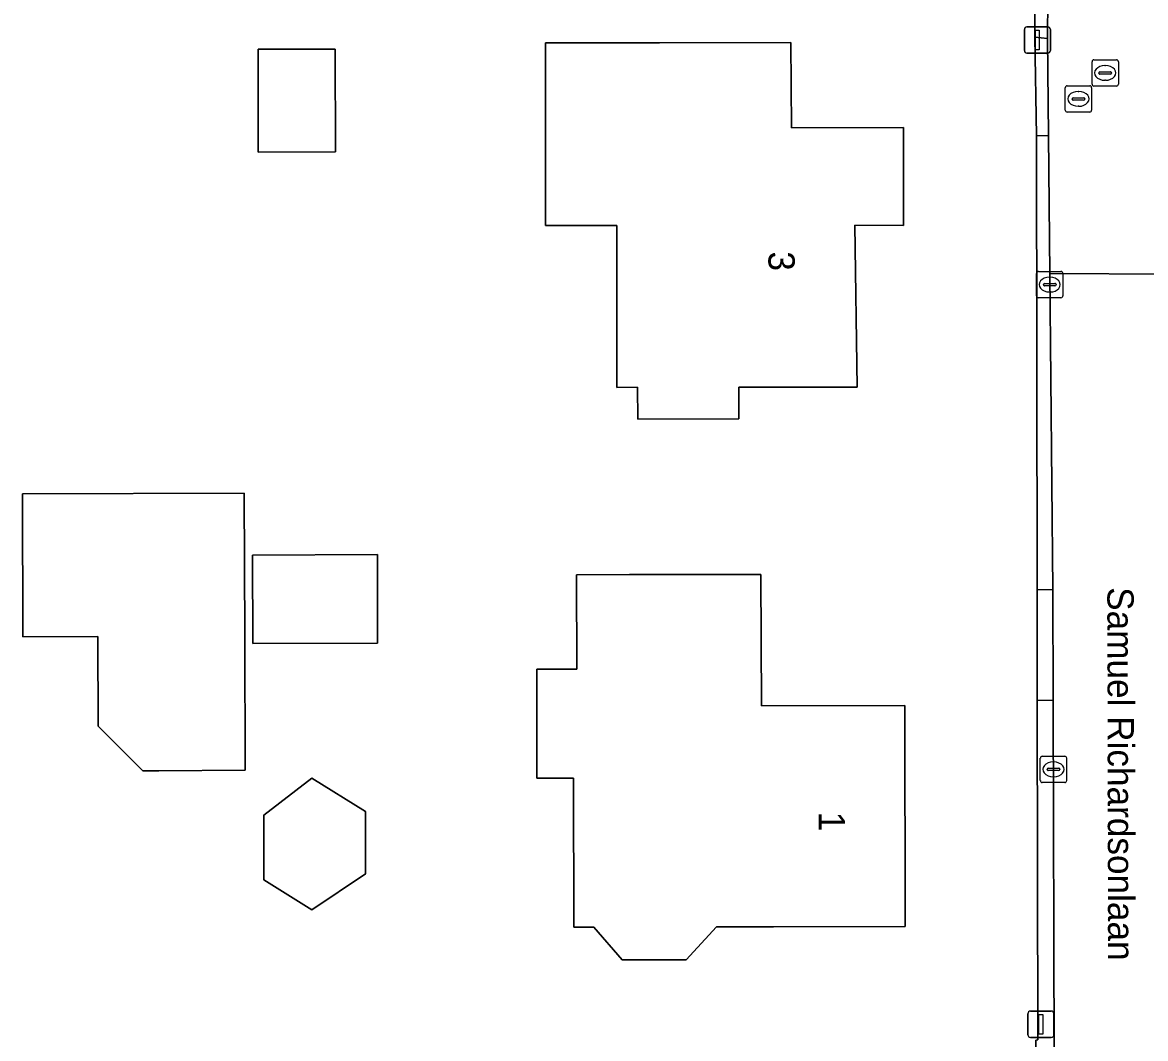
# Model space of a CAD drawing. Extents: x 160455 to 162082, y 388339 to 389736.
# Drawn here: x 160843.07 to 160885.77, y 388420.57 to 388459.2 of the extents above; entities that cross this region are included whole.
import ezdxf

# ---------------------------------------------------------------- set-up
doc = ezdxf.new("R2010")
doc.units = 0
for name, color, linetype in [('IMGEO_Erf', 7, 'Continuous'), ('IMGEO_Kolk', 7, 'Continuous'), ('IMGEO_Lichtmast', 7, 'Continuous'), ('IMGEO_Openbare_ruimte_label', 7, 'Continuous'), ('IMGEO_Pand', 7, 'Continuous'), ('IMGEO_Pand_nummerreeks', 7, 'Continuous'), ('IMGEO_Rijbaan_lokaal_open', 7, 'Continuous'), ('IMGEO_Rioolput', 7, 'Continuous'), ('IMGEO_Voetpad_open', 7, 'Continuous')]:
    doc.layers.add(name, color=color, linetype=linetype)

msp = doc.modelspace()

# ---------------------------------------------------------------- linework, layer by layer
at = {"layer": 'IMGEO_Erf'}
msp.add_lwpolyline([(160881.79, 388392.522), (160881.789, 388392.69), (160881.685, 388407.718), (160881.597, 388420.51), (160881.666, 388420.53), (160881.648, 388433.424), (160881.643, 388437.633), (160881.619, 388454.893), (160881.556, 388458.643), (160881.543, 388472.356), (160881.544, 388476.563), (160881.528, 388485.011), (160881.456, 388489.002), (160881.37, 388493.004), (160881.166, 388498.75), (160881.113, 388500), (160880.648, 388508.769), (160880.304, 388513.185), (160879.709, 388519.415), (160879.043, 388525.38), (160878.459, 388530.41), (160877.491, 388537.22)], dxfattribs=at)
for points in [[(160872.282, 388458.439), (160872.306, 388455.204), (160876.56, 388455.217), (160876.56, 388451.483), (160874.709, 388451.495), (160874.799, 388445.342), (160870.299, 388445.337), (160870.3, 388444.13), (160866.458, 388444.127), (160866.456, 388445.333), (160865.668, 388445.331), (160865.663, 388451.486), (160862.959, 388451.483), (160862.952, 388458.427), (160867.283, 388458.433)], [(160854.96, 388458.189), (160854.968, 388454.28), (160852.034, 388454.274), (160852.026, 388458.183)], [(160851.503, 388441.312), (160851.52, 388435.873), (160851.535, 388430.773), (160848.253, 388430.749), (160847.64, 388430.747), (160845.945, 388432.456), (160845.935, 388435.856), (160843.085, 388435.848), (160843.068, 388441.287)], [(160856.561, 388438.973), (160856.572, 388435.608), (160851.821, 388435.593), (160851.81, 388438.958)], [(160876.615, 388433.235), (160876.624, 388424.839), (160871.625, 388424.826), (160869.451, 388424.82), (160868.303, 388423.571), (160865.867, 388423.565), (160864.794, 388424.807), (160864.032, 388424.805), (160864.017, 388430.472), (160862.629, 388430.469), (160862.618, 388434.616), (160864.147, 388434.621), (160864.138, 388438.209), (160866.147, 388438.212), (160871.146, 388438.22), (160871.17, 388433.226)], [(160854.066, 388430.479), (160856.108, 388429.201), (160856.115, 388426.834), (160854.076, 388425.462), (160852.247, 388426.607), (160852.24, 388429.062)]]:
    msp.add_lwpolyline(points, close=True, dxfattribs=at)
at = {"layer": 'IMGEO_Kolk'}
for p, q in [((160881.624, 388448.812), (160881.624, 388449.664)), ((160881.699, 388449.738), (160882.551, 388449.738)), ((160882.112, 388449.518), (160882.137, 388449.518)), ((160882.625, 388449.664), (160882.625, 388448.812)), ((160881.883, 388449.232), (160881.883, 388449.244)), ((160882.321, 388449.195), (160881.923, 388449.195)), ((160881.926, 388449.281), (160882.324, 388449.281)), ((160882.367, 388449.244), (160882.367, 388449.232)), ((160882.551, 388448.738), (160881.699, 388448.738)), ((160882.135, 388448.958), (160882.11, 388448.958)), ((160881.767, 388430.383), (160881.767, 388431.235)), ((160881.842, 388431.309), (160882.694, 388431.309)), ((160882.255, 388431.089), (160882.28, 388431.089)), ((160882.768, 388431.235), (160882.768, 388430.383)), ((160882.026, 388430.803), (160882.026, 388430.815)), ((160882.464, 388430.766), (160882.066, 388430.766)), ((160882.069, 388430.852), (160882.467, 388430.852)), ((160882.51, 388430.815), (160882.51, 388430.803)), ((160882.694, 388430.309), (160881.842, 388430.309)), ((160882.278, 388430.529), (160882.253, 388430.529))]:
    msp.add_line(p, q, dxfattribs=at)
for points in [[(160881.624, 388448.812), (160881.624, 388449.664)], [(160881.699, 388449.738), (160882.551, 388449.738)], [(160882.625, 388449.664), (160882.625, 388448.812)], [(160882.551, 388448.738), (160881.699, 388448.738)], [(160881.767, 388430.383), (160881.767, 388431.235)], [(160881.842, 388431.309), (160882.694, 388431.309)], [(160882.768, 388431.235), (160882.768, 388430.383)], [(160882.694, 388430.309), (160881.842, 388430.309)]]:
    msp.add_lwpolyline(points, dxfattribs=at)
for centre, radius, start, end in [((160881.701, 388449.662), 0.0765, 91.552, 178.448), ((160881.701, 388449.662), 0.0765, 91.552, 178.448), ((160882.549, 388449.662), 0.0765, 1.552, 88.448), ((160882.549, 388449.662), 0.0765, 1.552, 88.448), ((160881.923, 388449.241), 0.0403, 85.8775, 175.7526), ((160881.92, 388449.231), 0.0366, 178.938, 274.7102), ((160882.324, 388449.238), 0.043, 264.8664, 352.4533), ((160882.328, 388449.243), 0.0386, 1.7309, 96.639), ((160881.701, 388448.814), 0.0765, 181.552, 268.448), ((160881.701, 388448.814), 0.0765, 181.552, 268.448), ((160882.549, 388448.814), 0.0765, 271.552, 358.448), ((160882.549, 388448.814), 0.0765, 271.552, 358.448), ((160881.844, 388431.233), 0.0765, 91.552, 178.448), ((160881.844, 388431.233), 0.0765, 91.552, 178.448), ((160882.692, 388431.233), 0.0765, 1.552, 88.448), ((160882.692, 388431.233), 0.0765, 1.552, 88.448), ((160882.066, 388430.812), 0.0403, 85.8775, 175.7526), ((160882.063, 388430.802), 0.0366, 178.938, 274.7102), ((160882.467, 388430.809), 0.043, 264.8664, 352.4533), ((160882.471, 388430.814), 0.0386, 1.7309, 96.639), ((160881.844, 388430.385), 0.0765, 181.552, 268.448), ((160881.844, 388430.385), 0.0765, 181.552, 268.448), ((160882.692, 388430.385), 0.0765, 271.552, 358.448), ((160882.692, 388430.385), 0.0765, 271.552, 358.448)]:
    msp.add_arc(centre, radius, start, end, dxfattribs=at)
for centre, major_axis, ratio, start_param, end_param in [((160882.111, 388449.238), (-0.387, 0.002), 0.722429, 4.712389, 7.853982), ((160882.136, 388449.238), (-0.39, 0.002), 0.717154, 1.570796, 4.712389), ((160882.254, 388430.809), (-0.387, 0.002), 0.722429, 4.712389, 7.853982), ((160882.279, 388430.809), (-0.39, 0.002), 0.717154, 1.570796, 4.712389)]:
    msp.add_ellipse(centre, major_axis=major_axis, ratio=ratio, start_param=start_param, end_param=end_param, dxfattribs=at)
at = {"layer": 'IMGEO_Lichtmast'}
for p, q in [((160881.159, 388458.136), (160881.159, 388458.936)), ((160881.159, 388458.936), (160881.159, 388458.136)), ((160881.259, 388459.036), (160882.049, 388459.036)), ((160882.049, 388459.036), (160881.259, 388459.036)), ((160882.149, 388458.936), (160882.149, 388458.136)), ((160882.149, 388458.136), (160882.149, 388458.936)), ((160882.049, 388458.036), (160881.259, 388458.036)), ((160881.259, 388458.036), (160882.049, 388458.036)), ((160881.294, 388420.719), (160881.294, 388421.519)), ((160881.294, 388421.519), (160881.294, 388420.719)), ((160881.394, 388421.619), (160882.184, 388421.619)), ((160882.184, 388421.619), (160881.394, 388421.619)), ((160882.284, 388421.519), (160882.284, 388420.719)), ((160882.284, 388420.719), (160882.284, 388421.519)), ((160882.184, 388420.619), (160881.394, 388420.619)), ((160881.394, 388420.619), (160882.184, 388420.619))]:
    msp.add_line(p, q, dxfattribs=at)
for points in [[(160881.579, 388458.911), (160881.729, 388458.911), (160881.729, 388458.161), (160881.579, 388458.161), (160881.579, 388458.911)], [(160881.714, 388421.494), (160881.864, 388421.494), (160881.864, 388420.744), (160881.714, 388420.744), (160881.714, 388421.494)]]:
    msp.add_lwpolyline(points, dxfattribs=at)
for centre, start, end in [((160881.259, 388458.936), 90, 180), ((160881.259, 388458.936), 90, 180), ((160882.049, 388458.936), 0, 90), ((160882.049, 388458.936), 360, 90), ((160881.259, 388458.136), 180, 270), ((160881.259, 388458.136), 180, 270), ((160882.049, 388458.136), 270, 0), ((160882.049, 388458.136), 270, 0), ((160881.394, 388421.519), 90, 180), ((160881.394, 388421.519), 90, 180), ((160882.184, 388421.519), 0, 90), ((160882.184, 388421.519), 360, 90), ((160881.394, 388420.719), 180, 270), ((160881.394, 388420.719), 180, 270), ((160882.184, 388420.719), 270, 0), ((160882.184, 388420.719), 270, 0)]:
    msp.add_arc(centre, 0.1, start, end, dxfattribs=at)
at = {"layer": 'IMGEO_Pand'}
for points in [[(160866.458, 388444.127), (160870.3, 388444.13), (160870.299, 388445.337), (160874.799, 388445.342), (160874.709, 388451.495), (160876.56, 388451.483), (160876.56, 388455.217), (160872.306, 388455.204), (160872.282, 388458.439), (160867.283, 388458.433), (160862.952, 388458.427), (160862.959, 388451.483), (160865.663, 388451.486), (160865.668, 388445.331), (160866.456, 388445.333)], [(160854.968, 388454.28), (160854.96, 388458.189), (160852.026, 388458.183), (160852.034, 388454.274)], [(160851.503, 388441.312), (160843.068, 388441.287), (160843.085, 388435.848), (160845.935, 388435.856), (160845.945, 388432.456), (160847.64, 388430.747), (160848.253, 388430.749), (160851.535, 388430.773), (160851.52, 388435.873)], [(160851.81, 388438.958), (160851.821, 388435.593), (160856.572, 388435.608), (160856.561, 388438.973)], [(160871.146, 388438.22), (160866.147, 388438.212), (160864.138, 388438.209), (160864.147, 388434.621), (160862.618, 388434.616), (160862.629, 388430.469), (160864.017, 388430.472), (160864.032, 388424.805), (160864.794, 388424.807), (160865.867, 388423.565), (160868.303, 388423.571), (160869.451, 388424.82), (160871.625, 388424.826), (160876.624, 388424.839), (160876.615, 388433.235), (160871.17, 388433.226)], [(160854.066, 388430.479), (160852.24, 388429.062), (160852.247, 388426.607), (160854.076, 388425.462), (160856.115, 388426.834), (160856.108, 388429.201)]]:
    msp.add_lwpolyline(points, close=True, dxfattribs=at)
at = {"layer": 'IMGEO_Rijbaan_lokaal_open'}
msp.add_lwpolyline([(160886.508, 388465.875), (160886.513, 388466.349), (160882.1, 388466.34), (160882.045, 388458.6), (160882.08, 388454.909), (160882.129, 388449.663), (160886.624, 388449.636)], dxfattribs=at)
msp.add_lwpolyline([(160882.242, 388437.641), (160882.259, 388433.442), (160882.368, 388392.688), (160886.705, 388392.675), (160886.684, 388393.036), (160886.627, 388449.187), (160886.624, 388449.636), (160882.129, 388449.663)], close=True, dxfattribs=at)
at = {"layer": 'IMGEO_Rioolput'}
for p, q in [((160883.732, 388456.86), (160883.732, 388457.712)), ((160883.807, 388457.786), (160884.659, 388457.786)), ((160884.22, 388457.566), (160884.245, 388457.566)), ((160884.733, 388457.712), (160884.733, 388456.86)), ((160883.991, 388457.28), (160883.991, 388457.292)), ((160884.429, 388457.243), (160884.031, 388457.243)), ((160884.034, 388457.329), (160884.432, 388457.329)), ((160884.475, 388457.292), (160884.475, 388457.28)), ((160882.717, 388455.872), (160882.717, 388456.724)), ((160882.792, 388456.798), (160883.644, 388456.798)), ((160883.718, 388456.724), (160883.718, 388455.872)), ((160884.659, 388456.786), (160883.807, 388456.786)), ((160884.243, 388457.006), (160884.218, 388457.006)), ((160882.976, 388456.292), (160882.976, 388456.304)), ((160883.019, 388456.341), (160883.417, 388456.341)), ((160883.205, 388456.578), (160883.23, 388456.578)), ((160883.46, 388456.304), (160883.46, 388456.292)), ((160883.414, 388456.255), (160883.016, 388456.255)), ((160883.228, 388456.018), (160883.203, 388456.018)), ((160883.644, 388455.798), (160882.792, 388455.798))]:
    msp.add_line(p, q, dxfattribs=at)
for points in [[(160883.732, 388456.86), (160883.732, 388457.712)], [(160883.807, 388457.786), (160884.659, 388457.786)], [(160884.733, 388457.712), (160884.733, 388456.86)], [(160882.717, 388455.872), (160882.717, 388456.724)], [(160882.792, 388456.798), (160883.644, 388456.798)], [(160883.718, 388456.724), (160883.718, 388455.872)], [(160884.659, 388456.786), (160883.807, 388456.786)], [(160883.644, 388455.798), (160882.792, 388455.798)]]:
    msp.add_lwpolyline(points, dxfattribs=at)
for centre, radius, start, end in [((160883.809, 388457.71), 0.0765, 91.552, 178.448), ((160883.809, 388457.71), 0.0765, 91.552, 178.448), ((160884.657, 388457.71), 0.0765, 1.552, 88.448), ((160884.657, 388457.71), 0.0765, 1.552, 88.448), ((160884.031, 388457.289), 0.0403, 85.8775, 175.7526), ((160884.028, 388457.279), 0.0366, 178.938, 274.7102), ((160884.432, 388457.286), 0.043, 264.8664, 352.4533), ((160884.436, 388457.291), 0.0386, 1.7309, 96.639), ((160882.794, 388456.722), 0.0765, 91.552, 178.448), ((160882.794, 388456.722), 0.0765, 91.552, 178.448), ((160883.642, 388456.722), 0.0765, 1.552, 88.448), ((160883.642, 388456.722), 0.0765, 1.552, 88.448), ((160883.809, 388456.862), 0.0765, 181.552, 268.448), ((160883.809, 388456.862), 0.0765, 181.552, 268.448), ((160884.657, 388456.862), 0.0765, 271.552, 358.448), ((160884.657, 388456.862), 0.0765, 271.552, 358.448), ((160883.016, 388456.301), 0.0403, 85.8775, 175.7526), ((160883.013, 388456.291), 0.0366, 178.938, 274.7102), ((160883.417, 388456.298), 0.043, 264.8664, 352.4533), ((160883.421, 388456.303), 0.0386, 1.7309, 96.639), ((160882.794, 388455.874), 0.0765, 181.552, 268.448), ((160882.794, 388455.874), 0.0765, 181.552, 268.448), ((160883.642, 388455.874), 0.0765, 271.552, 358.448), ((160883.642, 388455.874), 0.0765, 271.552, 358.448)]:
    msp.add_arc(centre, radius, start, end, dxfattribs=at)
for centre, major_axis, ratio, start_param, end_param in [((160884.219, 388457.286), (-0.387, 0.002), 0.722429, 4.712389, 7.853982), ((160884.244, 388457.286), (-0.39, 0.002), 0.717154, 1.570796, 4.712389), ((160883.204, 388456.298), (-0.387, 0.002), 0.722429, 4.712389, 7.853982), ((160883.229, 388456.298), (-0.39, 0.002), 0.717154, 1.570796, 4.712389)]:
    msp.add_ellipse(centre, major_axis=major_axis, ratio=ratio, start_param=start_param, end_param=end_param, dxfattribs=at)
at = {"layer": 'IMGEO_Voetpad_open'}
for points in [[(160882.1, 388466.34), (160882.143, 388472.345), (160881.543, 388472.356), (160881.556, 388458.643), (160882.045, 388458.6)], [(160881.556, 388458.643), (160881.619, 388454.893), (160882.08, 388454.909), (160882.045, 388458.6)], [(160882.242, 388437.641), (160882.129, 388449.663), (160882.08, 388454.909), (160881.619, 388454.893), (160881.643, 388437.633)], [(160882.242, 388437.641), (160881.643, 388437.633), (160881.648, 388433.424), (160882.259, 388433.442)]]:
    msp.add_lwpolyline(points, close=True, dxfattribs=at)
for points in [[(160882.259, 388433.442), (160881.648, 388433.424), (160881.666, 388420.53), (160881.597, 388420.51), (160881.685, 388407.718), (160881.789, 388392.69), (160881.79, 388392.522)], [(160882.368, 388392.544), (160882.368, 388392.688), (160882.259, 388433.442)]]:
    msp.add_lwpolyline(points, dxfattribs=at)

# ---------------------------------------------------------------- texts
at = {"layer": 'IMGEO_Openbare_ruimte_label'}
msp.add_text('Samuel Richardsonlaan', height=1, rotation=270.1146, dxfattribs=at).set_placement((160884.315, 388437.735))
at = {"layer": 'IMGEO_Pand_nummerreeks'}
for s, rotation, p in [('3', 271.0638, (160871.423, 388450.492)), ('1', 270.0628, (160873.34, 388429.196))]:
    msp.add_text(s, height=1, rotation=rotation, dxfattribs=at).set_placement(p)

doc.saveas('drawing.dxf')
